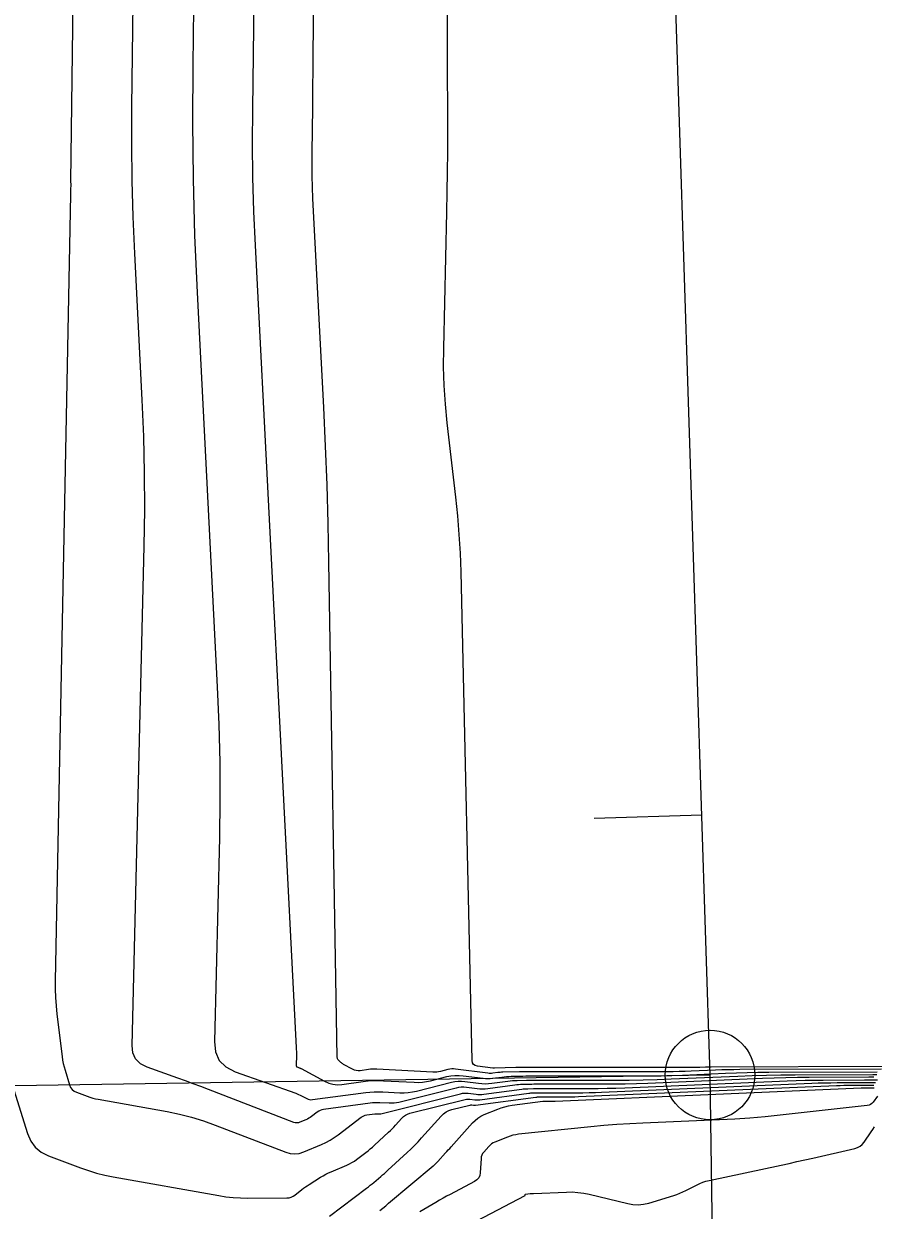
# Model space of a CAD drawing. Extents: x 1768942 to 1774819, y 723037 to 732099.
# Drawn here: x 1770782.8 to 1770830.2, y 724815.1 to 724881.4 of the extents above; entities that cross this region are included whole.
import ezdxf

# ---------------------------------------------------------------- set-up
doc = ezdxf.new("R2010")
doc.units = 0
doc.layers.add('R_Contours', color=7, linetype='Continuous')
doc.layers.add('R_Horz Alg', color=7, linetype='Continuous')

msp = doc.modelspace()

# ---------------------------------------------------------------- linework, layer by layer
at = {"layer": 'R_Contours'}
for points in [[(1770785.993, 724917.01), (1770785.423, 724872.579), (1770785.423, 724872.567), (1770785.423, 724872.555), (1770785.423, 724872.543), (1770785.424, 724872.531), (1770785.426, 724872.482), (1770785.427, 724872.47), (1770785.427, 724872.458), (1770785.427, 724872.446), (1770785.427, 724872.434), (1770785.419, 724872.099), (1770785.417, 724872.039), (1770785.416, 724871.979), (1770785.415, 724871.919), (1770785.414, 724871.86), (1770784.566, 724827.939), (1770784.565, 724827.475), (1770784.581, 724827.012), (1770784.612, 724826.55), (1770784.66, 724826.089), (1770784.948, 724823.712), (1770784.975, 724823.519), (1770785.012, 724823.328), (1770785.057, 724823.138), (1770785.111, 724822.95), (1770785.365, 724822.134), (1770785.425, 724821.994), (1770785.51, 724821.878), (1770785.621, 724821.786), (1770785.758, 724821.718), (1770786.354, 724821.494), (1770786.503, 724821.441), (1770786.655, 724821.396), (1770786.809, 724821.357), (1770786.965, 724821.326), (1770790.804, 724820.643), (1770791.492, 724820.504), (1770792.171, 724820.332), (1770792.84, 724820.128), (1770793.5, 724819.891), (1770797.435, 724818.374), (1770797.686, 724818.302), (1770797.937, 724818.28), (1770798.187, 724818.309), (1770798.436, 724818.389), (1770799.431, 724818.808), (1770799.676, 724818.92), (1770799.912, 724819.047), (1770800.139, 724819.189), (1770800.358, 724819.345), (1770801.651, 724820.33), (1770801.72, 724820.376), (1770801.794, 724820.412), (1770801.871, 724820.438), (1770801.952, 724820.454), (1770802.396, 724820.514), (1770802.425, 724820.517), (1770802.454, 724820.519), (1770802.483, 724820.52), (1770802.512, 724820.519), (1770802.629, 724820.513), (1770802.658, 724820.512), (1770802.686, 724820.514), (1770802.715, 724820.518), (1770802.744, 724820.524), (1770807.192, 724821.64), (1770807.299, 724821.661), (1770807.405, 724821.672), (1770807.513, 724821.673), (1770807.62, 724821.664), (1770808.053, 724821.608), (1770808.161, 724821.597), (1770808.269, 724821.594), (1770808.377, 724821.598), (1770808.485, 724821.609), (1770810.609, 724821.894), (1770810.691, 724821.904), (1770810.773, 724821.911), (1770810.854, 724821.916), (1770810.937, 724821.919), (1770811.265, 724821.927), (1770811.348, 724821.928), (1770811.43, 724821.93), (1770811.512, 724821.93), (1770811.594, 724821.931), (1770814.387, 724821.93), (1770814.879, 724821.933), (1770815.372, 724821.94), (1770815.865, 724821.954), (1770816.357, 724821.972), (1770825.425, 724822.359), (1770825.928, 724822.378), (1770826.431, 724822.392), (1770826.935, 724822.401), (1770827.438, 724822.405), (1770829.739, 724822.411), (1770830.099, 724822.411), (1770830.458, 724822.409)], [(1770830.684, 724823.007), (1770822.79, 724822.985), (1770822.45, 724822.982), (1770822.11, 724822.976), (1770821.77, 724822.967), (1770821.43, 724822.954), (1770820.072, 724822.896), (1770819.732, 724822.883), (1770819.392, 724822.874), (1770819.052, 724822.869), (1770818.712, 724822.867), (1770811.19, 724822.868), (1770811.011, 724822.868), (1770810.833, 724822.866), (1770810.655, 724822.864), (1770810.476, 724822.86), (1770809.544, 724822.839), (1770809.475, 724822.837), (1770809.406, 724822.832), (1770809.337, 724822.826), (1770809.268, 724822.818), (1770808.994, 724822.781), (1770808.925, 724822.774), (1770808.856, 724822.772), (1770808.788, 724822.774), (1770808.719, 724822.781), (1770806.912, 724823.016), (1770806.805, 724823.025), (1770806.699, 724823.024), (1770806.594, 724823.013), (1770806.489, 724822.991), (1770806.07, 724822.886), (1770805.965, 724822.864), (1770805.859, 724822.85), (1770805.753, 724822.844), (1770805.645, 724822.845), (1770802.516, 724823.008), (1770802.399, 724823.012), (1770802.283, 724823.01), (1770802.167, 724823.002), (1770802.052, 724822.989), (1770801.58, 724822.926), (1770801.47, 724822.919), (1770801.364, 724822.93), (1770801.261, 724822.958), (1770801.161, 724823.002), (1770800.65, 724823.279), (1770800.611, 724823.302), (1770800.574, 724823.327), (1770800.539, 724823.355), (1770800.506, 724823.385), (1770800.376, 724823.51), (1770800.348, 724823.543), (1770800.327, 724823.58), (1770800.315, 724823.62), (1770800.31, 724823.663), (1770799.846, 724851.315), (1770799.801, 724853.476), (1770799.737, 724855.635), (1770799.654, 724857.794), (1770799.552, 724859.953), (1770798.953, 724871.624), (1770798.925, 724872.263), (1770798.908, 724872.902), (1770798.901, 724873.541), (1770798.904, 724874.181), (1770798.936, 724876.738), (1770798.944, 724877.378), (1770798.951, 724878.017), (1770798.957, 724878.657), (1770798.963, 724879.296), (1770799.218, 724911.709)], [(1770830.267, 724822.56), (1770829.975, 724822.56), (1770826.653, 724822.551), (1770826.002, 724822.546), (1770825.351, 724822.534), (1770824.701, 724822.516), (1770824.05, 724822.492), (1770817.65, 724822.218), (1770817.014, 724822.195), (1770816.377, 724822.178), (1770815.74, 724822.168), (1770815.103, 724822.164), (1770811.493, 724822.165), (1770811.387, 724822.165), (1770811.281, 724822.164), (1770811.174, 724822.162), (1770811.068, 724822.16), (1770810.643, 724822.151), (1770810.537, 724822.147), (1770810.431, 724822.14), (1770810.325, 724822.13), (1770810.22, 724822.118), (1770808.713, 724821.915), (1770808.565, 724821.9), (1770808.416, 724821.895), (1770808.267, 724821.9), (1770808.119, 724821.914), (1770807.525, 724821.992), (1770807.376, 724822.004), (1770807.229, 724822.003), (1770807.083, 724821.987), (1770806.937, 724821.958), (1770803.74, 724821.156), (1770803.61, 724821.128), (1770803.478, 724821.11), (1770803.346, 724821.103), (1770803.213, 724821.105), (1770802.678, 724821.132), (1770802.545, 724821.136), (1770802.411, 724821.134), (1770802.278, 724821.125), (1770802.146, 724821.111), (1770799.542, 724820.76), (1770799.447, 724820.741), (1770799.357, 724820.711), (1770799.271, 724820.669), (1770799.191, 724820.615), (1770798.867, 724820.368), (1770798.793, 724820.315), (1770798.716, 724820.268), (1770798.637, 724820.225), (1770798.554, 724820.187), (1770798.219, 724820.046), (1770798.135, 724820.019), (1770798.051, 724820.009), (1770797.966, 724820.016), (1770797.882, 724820.041), (1770793.123, 724821.876), (1770792.696, 724822.039), (1770792.269, 724822.199), (1770791.84, 724822.356), (1770791.411, 724822.511), (1770789.691, 724823.123), (1770789.316, 724823.314), (1770789.051, 724823.58), (1770788.897, 724823.923), (1770788.853, 724824.341), (1770789.529, 724852.218), (1770789.559, 724854.262), (1770789.551, 724856.305), (1770789.504, 724858.348), (1770789.418, 724860.39), (1770788.999, 724868.558), (1770788.91, 724870.6), (1770788.854, 724872.643), (1770788.831, 724874.686), (1770788.841, 724876.73), (1770789.197, 724904.455)], [(1770792.401, 724891.899), (1770792.236, 724879.077), (1770792.221, 724875.903), (1770792.257, 724872.73), (1770792.343, 724869.558), (1770792.481, 724866.387), (1770793.612, 724844.366), (1770793.7, 724842.26), (1770793.748, 724840.153), (1770793.757, 724838.046), (1770793.726, 724835.939), (1770793.45, 724824.547), (1770793.51, 724823.971), (1770793.723, 724823.5), (1770794.087, 724823.133), (1770794.603, 724822.87), (1770797.994, 724821.664), (1770798.073, 724821.634), (1770798.151, 724821.601), (1770798.228, 724821.565), (1770798.303, 724821.526), (1770798.601, 724821.365), (1770798.677, 724821.331), (1770798.755, 724821.31), (1770798.835, 724821.302), (1770798.918, 724821.307), (1770801.895, 724821.707), (1770802.132, 724821.734), (1770802.369, 724821.749), (1770802.607, 724821.753), (1770802.845, 724821.746), (1770803.797, 724821.697), (1770804.035, 724821.693), (1770804.27, 724821.707), (1770804.504, 724821.739), (1770804.737, 724821.788), (1770806.681, 724822.276), (1770806.867, 724822.313), (1770807.053, 724822.333), (1770807.24, 724822.335), (1770807.429, 724822.319), (1770808.185, 724822.22), (1770808.374, 724822.202), (1770808.563, 724822.196), (1770808.752, 724822.203), (1770808.941, 724822.222), (1770809.83, 724822.341), (1770809.96, 724822.357), (1770810.089, 724822.369), (1770810.219, 724822.377), (1770810.349, 724822.382), (1770810.871, 724822.394), (1770811.001, 724822.396), (1770811.131, 724822.398), (1770811.262, 724822.399), (1770811.392, 724822.399), (1770815.82, 724822.399), (1770816.601, 724822.403), (1770817.382, 724822.415), (1770818.163, 724822.436), (1770818.944, 724822.465), (1770822.675, 724822.624), (1770823.473, 724822.655), (1770824.271, 724822.677), (1770825.069, 724822.691), (1770825.867, 724822.697), (1770830.212, 724822.709), (1770830.434, 724822.709)], [(1770795.668, 724884.256), (1770795.57, 724876.629), (1770795.561, 724874.722), (1770795.582, 724872.816), (1770795.634, 724870.911), (1770795.717, 724869.006), (1770798.017, 724824.215), (1770798.022, 724824.109), (1770798.024, 724824.002), (1770798.024, 724823.896), (1770798.023, 724823.79), (1770798.009, 724823.217), (1770798.012, 724823.188), (1770798.023, 724823.164), (1770798.041, 724823.146), (1770798.067, 724823.133), (1770798.186, 724823.09), (1770798.216, 724823.079), (1770798.245, 724823.067), (1770798.273, 724823.053), (1770798.301, 724823.039), (1770799.602, 724822.335), (1770799.831, 724822.232), (1770800.068, 724822.168), (1770800.312, 724822.144), (1770800.563, 724822.159), (1770801.758, 724822.319), (1770802.042, 724822.351), (1770802.327, 724822.369), (1770802.612, 724822.374), (1770802.898, 724822.366), (1770804.602, 724822.277), (1770804.834, 724822.274), (1770805.064, 724822.287), (1770805.292, 724822.318), (1770805.519, 724822.366), (1770806.426, 724822.594), (1770806.651, 724822.639), (1770806.877, 724822.663), (1770807.104, 724822.665), (1770807.333, 724822.646), (1770808.45, 724822.501), (1770808.58, 724822.488), (1770808.71, 724822.484), (1770808.839, 724822.489), (1770808.969, 724822.502), (1770809.488, 724822.571), (1770809.618, 724822.587), (1770809.748, 724822.599), (1770809.878, 724822.607), (1770810.009, 724822.612), (1770810.673, 724822.627), (1770810.828, 724822.63), (1770810.982, 724822.632), (1770811.137, 724822.634), (1770811.291, 724822.634), (1770817.185, 724822.633), (1770817.786, 724822.636), (1770818.387, 724822.646), (1770818.987, 724822.662), (1770819.588, 724822.684), (1770821.989, 724822.787), (1770822.59, 724822.809), (1770823.19, 724822.826), (1770823.791, 724822.836), (1770824.392, 724822.841), (1770830.448, 724822.858)], [(1770830.921, 724823.155), (1770821.188, 724823.129), (1770821.109, 724823.128), (1770821.029, 724823.127), (1770820.95, 724823.125), (1770820.871, 724823.122), (1770820.555, 724823.108), (1770820.476, 724823.105), (1770820.397, 724823.103), (1770820.318, 724823.102), (1770820.239, 724823.101), (1770811.089, 724823.103), (1770810.886, 724823.102), (1770810.684, 724823.101), (1770810.481, 724823.098), (1770810.279, 724823.094), (1770809.079, 724823.067), (1770809.071, 724823.067), (1770809.064, 724823.066), (1770809.056, 724823.065), (1770809.048, 724823.064), (1770809.018, 724823.06), (1770809.011, 724823.06), (1770809.003, 724823.059), (1770808.996, 724823.06), (1770808.988, 724823.06), (1770808.135, 724823.171), (1770808.008, 724823.206), (1770807.916, 724823.273), (1770807.86, 724823.371), (1770807.839, 724823.501), (1770807.218, 724850.782), (1770807.182, 724851.827), (1770807.122, 724852.87), (1770807.037, 724853.912), (1770806.929, 724854.952), (1770806.445, 724859.108), (1770806.342, 724860.148), (1770806.276, 724861.19), (1770806.246, 724862.233), (1770806.252, 724863.278), (1770806.428, 724870.86), (1770806.451, 724871.986), (1770806.465, 724873.113), (1770806.472, 724874.24), (1770806.472, 724875.367), (1770806.454, 724879.875), (1770806.454, 724881.002), (1770806.461, 724882.129)], [(1770782.253, 724821.86), (1770783.014, 724819.415), (1770783.194, 724818.996), (1770783.45, 724818.649), (1770783.781, 724818.374), (1770784.189, 724818.17), (1770785.973, 724817.5), (1770786.422, 724817.343), (1770786.876, 724817.207), (1770787.337, 724817.092), (1770787.803, 724816.998), (1770793.693, 724815.951), (1770794.094, 724815.889), (1770794.496, 724815.845), (1770794.9, 724815.819), (1770795.306, 724815.812), (1770797.495, 724815.822), (1770797.616, 724815.832), (1770797.73, 724815.861), (1770797.838, 724815.909), (1770797.94, 724815.977), (1770798.332, 724816.283), (1770798.431, 724816.358), (1770798.532, 724816.431), (1770798.634, 724816.501), (1770798.738, 724816.569), (1770799.375, 724816.975), (1770799.517, 724817.062), (1770799.663, 724817.142), (1770799.812, 724817.217), (1770799.965, 724817.285), (1770800.842, 724817.654), (1770800.986, 724817.72), (1770801.126, 724817.796), (1770801.261, 724817.879), (1770801.39, 724817.972), (1770801.899, 724818.359), (1770802.025, 724818.457), (1770802.148, 724818.559), (1770802.269, 724818.662), (1770802.388, 724818.769), (1770803.173, 724819.492), (1770803.271, 724819.585), (1770803.367, 724819.68), (1770803.461, 724819.777), (1770803.552, 724819.877), (1770803.913, 724820.279), (1770804.008, 724820.371), (1770804.114, 724820.446), (1770804.229, 724820.505), (1770804.355, 724820.546), (1770807.448, 724821.321), (1770807.515, 724821.335), (1770807.581, 724821.342), (1770807.649, 724821.343), (1770807.716, 724821.337), (1770807.987, 724821.302), (1770808.055, 724821.295), (1770808.122, 724821.293), (1770808.19, 724821.295), (1770808.258, 724821.302), (1770810.999, 724821.67), (1770811.056, 724821.677), (1770811.114, 724821.682), (1770811.172, 724821.686), (1770811.23, 724821.688), (1770811.463, 724821.693), (1770811.521, 724821.695), (1770811.579, 724821.695), (1770811.637, 724821.696), (1770811.695, 724821.696), (1770813.67, 724821.696), (1770814.019, 724821.697), (1770814.367, 724821.703), (1770814.716, 724821.712), (1770815.064, 724821.725), (1770826.8, 724822.227), (1770827.156, 724822.24), (1770827.512, 724822.25), (1770827.867, 724822.256), (1770828.223, 724822.259), (1770829.647, 724822.263), (1770830.003, 724822.263), (1770830.359, 724822.26)], [(1770799.868, 724814.804), (1770801.944, 724816.369), (1770802.047, 724816.447), (1770802.148, 724816.527), (1770802.248, 724816.608), (1770802.347, 724816.69), (1770802.742, 724817.021), (1770802.84, 724817.104), (1770802.937, 724817.189), (1770803.034, 724817.274), (1770803.129, 724817.361), (1770804.207, 724818.354), (1770804.416, 724818.551), (1770804.619, 724818.753), (1770804.818, 724818.959), (1770805.012, 724819.171), (1770806.109, 724820.394), (1770806.236, 724820.518), (1770806.378, 724820.619), (1770806.533, 724820.697), (1770806.702, 724820.752), (1770807.704, 724821.003), (1770807.731, 724821.009), (1770807.757, 724821.012), (1770807.785, 724821.012), (1770807.812, 724821.01), (1770807.921, 724820.996), (1770807.948, 724820.993), (1770807.976, 724820.992), (1770808.003, 724820.993), (1770808.03, 724820.996), (1770811.388, 724821.446), (1770811.422, 724821.45), (1770811.456, 724821.454), (1770811.49, 724821.456), (1770811.524, 724821.457), (1770811.66, 724821.46), (1770811.694, 724821.461), (1770811.728, 724821.461), (1770811.762, 724821.461), (1770811.796, 724821.462), (1770812.954, 724821.461), (1770813.158, 724821.462), (1770813.362, 724821.466), (1770813.567, 724821.471), (1770813.771, 724821.479), (1770828.175, 724822.094), (1770828.384, 724822.102), (1770828.592, 724822.108), (1770828.8, 724822.111), (1770829.009, 724822.113), (1770829.842, 724822.115), (1770830.051, 724822.115), (1770830.259, 724822.114)], [(1770802.677, 724815.119), (1770802.845, 724815.251), (1770803.012, 724815.385), (1770803.177, 724815.522), (1770805.67, 724817.615), (1770805.692, 724817.634), (1770805.714, 724817.653), (1770805.736, 724817.673), (1770805.758, 724817.692), (1770805.844, 724817.771), (1770805.865, 724817.791), (1770805.885, 724817.812), (1770805.906, 724817.833), (1770805.925, 724817.854), (1770806.351, 724818.33), (1770806.429, 724818.416), (1770806.506, 724818.503), (1770806.584, 724818.589), (1770806.661, 724818.676), (1770807.853, 724820.007), (1770807.998, 724820.152), (1770808.155, 724820.277), (1770808.326, 724820.383), (1770808.51, 724820.47), (1770809.274, 724820.782), (1770809.466, 724820.854), (1770809.662, 724820.913), (1770809.861, 724820.959), (1770810.064, 724820.993), (1770811.777, 724821.223), (1770811.787, 724821.224), (1770811.797, 724821.225), (1770811.807, 724821.225), (1770811.817, 724821.226), (1770811.857, 724821.227), (1770811.877, 724821.227), (1770811.897, 724821.227), (1770812.238, 724821.227), (1770812.298, 724821.227), (1770812.358, 724821.228), (1770812.418, 724821.23), (1770812.477, 724821.232), (1770829.55, 724821.961), (1770829.611, 724821.964), (1770829.672, 724821.965), (1770829.733, 724821.966), (1770829.794, 724821.967), (1770830.038, 724821.967), (1770830.099, 724821.967), (1770830.16, 724821.967), (1770830.22, 724821.966), (1770830.281, 724821.965)], [(1770830.467, 724821.5), (1770830.222, 724821.172), (1770830.155, 724821.099), (1770830.079, 724821.044), (1770829.992, 724821.006), (1770829.896, 724820.986), (1770825.034, 724820.442), (1770824.189, 724820.355), (1770823.343, 724820.282), (1770822.496, 724820.224), (1770821.648, 724820.181), (1770817.36, 724820), (1770816.633, 724819.963), (1770815.906, 724819.916), (1770815.18, 724819.858), (1770814.454, 724819.789), (1770810.427, 724819.375), (1770810.267, 724819.352), (1770810.11, 724819.319), (1770809.956, 724819.275), (1770809.805, 724819.219), (1770809.1, 724818.932), (1770809.006, 724818.887), (1770808.919, 724818.833), (1770808.839, 724818.769), (1770808.765, 724818.695), (1770808.485, 724818.382), (1770808.423, 724818.3), (1770808.377, 724818.212), (1770808.347, 724818.117), (1770808.333, 724818.015), (1770808.29, 724817.223), (1770808.264, 724817.067), (1770808.203, 724816.934), (1770808.107, 724816.822), (1770807.976, 724816.733), (1770806.615, 724816.019), (1770806.412, 724815.911), (1770806.211, 724815.8), (1770806.01, 724815.687), (1770805.811, 724815.571), (1770804.923, 724815.048)], [(1770806.571, 724813.746), (1770810.788, 724815.962), (1770810.794, 724815.966), (1770810.799, 724815.971), (1770810.801, 724815.977), (1770810.803, 724815.984), (1770810.804, 724816.014), (1770810.806, 724816.02), (1770810.809, 724816.025), (1770810.813, 724816.029), (1770810.82, 724816.03), (1770811.075, 724816.059), (1770811.12, 724816.064), (1770811.165, 724816.068), (1770811.211, 724816.071), (1770811.256, 724816.073), (1770813.104, 724816.149), (1770813.427, 724816.151), (1770813.746, 724816.131), (1770814.064, 724816.088), (1770814.379, 724816.023), (1770816.52, 724815.501), (1770816.815, 724815.449), (1770817.109, 724815.437), (1770817.402, 724815.466), (1770817.694, 724815.535), (1770819.097, 724815.964), (1770819.267, 724816.02), (1770819.434, 724816.084), (1770819.598, 724816.154), (1770819.758, 724816.232), (1770820.396, 724816.558), (1770820.557, 724816.634), (1770820.722, 724816.699), (1770820.892, 724816.753), (1770821.065, 724816.796), (1770825.08, 724817.651), (1770825.526, 724817.747), (1770825.972, 724817.845), (1770826.417, 724817.944), (1770826.862, 724818.045), (1770829.197, 724818.578), (1770829.355, 724818.629), (1770829.495, 724818.706), (1770829.618, 724818.809), (1770829.723, 724818.938), (1770830.106, 724819.505), (1770830.203, 724819.646), (1770830.301, 724819.786)]]:
    msp.add_lwpolyline(points, dxfattribs=at)
at = {"layer": 'R_Horz Alg'}
for p, q in [((1770821.117, 724822.683), (1770798.663, 725525.311)), ((1770821.117, 724822.683), (1770798.663, 725525.311)), ((1770830.136, 724237.299), (1770821.117, 724822.683)), ((1770830.136, 724237.299), (1770821.117, 724822.683))]:
    msp.add_line(p, q, dxfattribs=at)
for points in [[(1770814.656, 724837.031), (1770820.653, 724837.222)], [(1770821.117, 724822.683), (1770656.136, 724820.141)]]:
    msp.add_lwpolyline(points, dxfattribs=at)
msp.add_circle((1770821.117, 724822.683), 2.5, dxfattribs=at)

doc.saveas('drawing.dxf')
